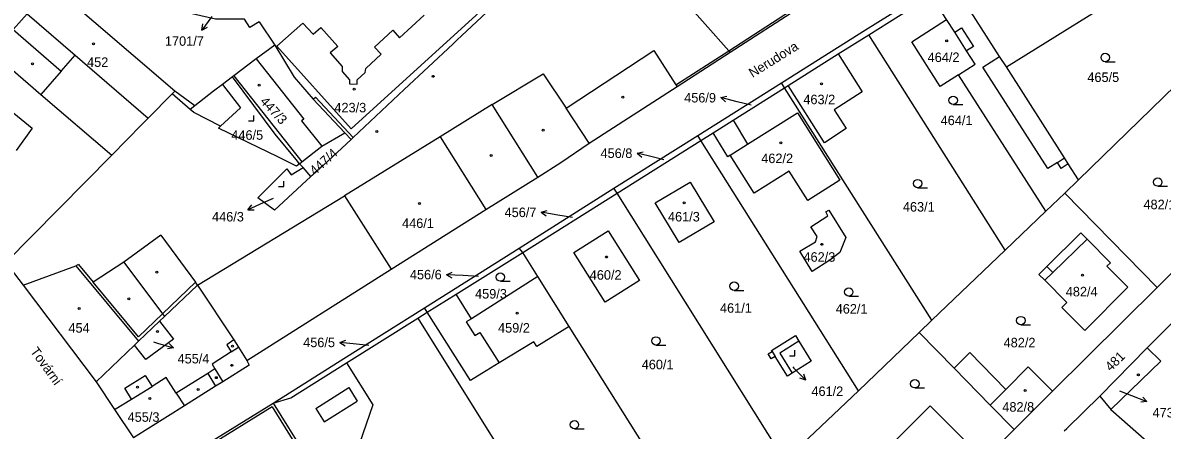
# Model space of a CAD drawing. Extents: x -724107 to -720612, y -1045267 to -1038441.
# Drawn here: x -722654.5 to -722450.8, y -1042616.7 to -1042543.9 of the extents above; entities that cross this region are included whole.
import ezdxf

# ---------------------------------------------------------------- set-up
doc = ezdxf.new("R2010")
doc.units = 0
for name, color, linetype in [('Hranice parcel', 7, 'Continuous'), ('Parcelní čísla', 7, 'Continuous'), ('Pop  PČ popisy', 7, 'Continuous'), ('Vnitřní kresba', 7, 'Continuous'), ('Značky budov', 7, 'Continuous'), ('Značky kultur', 7, 'Continuous')]:
    doc.layers.add(name, color=color, linetype=linetype)

msp = doc.modelspace()

# ---------------------------------------------------------------- linework, layer by layer
at = {"layer": 'Hranice parcel'}
for p, q in [((-722478.67, -1042551.76), (-722449.08, -1042533.33)), ((-722503.28, -1042546.01), (-722492.11, -1042538.97)), ((-722612.25, -1042543.68), (-722609.45, -1042547.87)), ((-722508.72, -1042549.44), (-722503.28, -1042546.01)), ((-722478.91, -1042584.53), (-722503.28, -1042546.01)), ((-722440.48, -1042547.3), (-722465.78, -1042571.94)), ((-722517.65, -1042555.07), (-722508.72, -1042549.44)), ((-722533.85, -1042564.02), (-722518.89, -1042554.57)), ((-722527.53, -1042561.28), (-722518.31, -1042555.49)), ((-722518.31, -1042555.49), (-722518.89, -1042554.57)), ((-722518.31, -1042555.49), (-722517.65, -1042555.07)), ((-722492, -1042597.03), (-722518.31, -1042555.49)), ((-722627.81, -1042556.59), (-722627.34, -1042556.11)), ((-722531.09, -1042563.52), (-722527.53, -1042561.28)), ((-722596.96, -1042563.53), (-722595.82, -1042564.74)), ((-722548.82, -1042573.4), (-722533.85, -1042564.02)), ((-722533.29, -1042564.9), (-722533.85, -1042564.02)), ((-722533.29, -1042564.9), (-722531.09, -1042563.52)), ((-722548.25, -1042574.31), (-722533.29, -1042564.9)), ((-722505.08, -1042609.63), (-722533.29, -1042564.9)), ((-722638.61, -1042567.54), (-722657.54, -1042586.74)), ((-722427.97, -1042567.57), (-722451.72, -1042591.17)), ((-722604.38, -1042569.76), (-722605.01, -1042569.05)), ((-722602.99, -1042571.35), (-722604.38, -1042569.76)), ((-722468.24, -1042574.3), (-722465.78, -1042571.94)), ((-722565.79, -1042584.14), (-722548.82, -1042573.4)), ((-722565.13, -1042584.91), (-722548.25, -1042574.31)), ((-722548.25, -1042574.31), (-722548.82, -1042573.4)), ((-722518.29, -1042622.12), (-722548.25, -1042574.31)), ((-722471.6, -1042577.52), (-722468.24, -1042574.3)), ((-722468.24, -1042574.3), (-722451.72, -1042591.17)), ((-722478.91, -1042584.53), (-722471.6, -1042577.52)), ((-722582.71, -1042594.8), (-722565.79, -1042584.14)), ((-722565.13, -1042584.91), (-722565.79, -1042584.14)), ((-722492, -1042597.03), (-722478.91, -1042584.53)), ((-722577.03, -1042592.37), (-722565.13, -1042584.91)), ((-722562.41, -1042589.24), (-722565.13, -1042584.91)), ((-722657.54, -1042586.74), (-722654.46, -1042590.76)), ((-722556.82, -1042598.13), (-722562.41, -1042589.24)), ((-722654.46, -1042590.76), (-722641.36, -1042608.06)), ((-722582.19, -1042595.61), (-722577.03, -1042592.37)), ((-722451.72, -1042591.17), (-722470.42, -1042609.74)), ((-722596.61, -1042604.66), (-722583.88, -1042596.67)), ((-722583.88, -1042596.67), (-722582.19, -1042595.61)), ((-722583.88, -1042596.67), (-722549.75, -1042651.16)), ((-722582.19, -1042595.61), (-722582.71, -1042594.8)), ((-722633.81, -1042600.79), (-722630.08, -1042597.23)), ((-722533.06, -1042635.92), (-722556.82, -1042598.13)), ((-722494.27, -1042599.21), (-722492, -1042597.03)), ((-722634.53, -1042601.48), (-722633.81, -1042600.79)), ((-722505.08, -1042609.63), (-722494.27, -1042599.21)), ((-722494.27, -1042599.21), (-722488.02, -1042605.61)), ((-722641.36, -1042608.06), (-722634.53, -1042601.48)), ((-722453.48, -1042601.98), (-722461.97, -1042610.62)), ((-722518.29, -1042622.12), (-722505.08, -1042609.63)), ((-722470.42, -1042609.74), (-722477.3, -1042616.58)), ((-722461.97, -1042610.62), (-722459.98, -1042612.99)), ((-722609.77, -1042611.84), (-722603.95, -1042621.17)), ((-722459.98, -1042612.99), (-722446.09, -1042625.16)), ((-722477.3, -1042616.58), (-722502.9, -1042642.03))]:
    msp.add_line(p, q, dxfattribs=at)
for points in [[(-722627.34, -1042556.11), (-722649.23, -1042537.27), (-722653.72, -1042542.28), (-722656.21, -1042545.06), (-722659.92, -1042549.21)], [(-722518.89, -1042554.57), (-722503.83, -1042545.14), (-722488.88, -1042535.76)], [(-722478.67, -1042551.76), (-722479.87, -1042549.87), (-722488.34, -1042536.6)], [(-722471.6, -1042577.52), (-722487.24, -1042553.18), (-722490.49, -1042555.26), (-722495.6, -1042547.26), (-722489.35, -1042543.26), (-722492.11, -1042538.97)], [(-722614.44, -1042604.26), (-722588.64, -1042587.92), (-722571.72, -1042577.26), (-722562.44, -1042571.49), (-722558.33, -1042568.82), (-722553.27, -1042565.37), (-722537.55, -1042555.24), (-722528.06, -1042549.12), (-722515.45, -1042540.99)], [(-722595.82, -1042564.74), (-722595.42, -1042564.36), (-722586.31, -1042555.82), (-722577.63, -1042547.68), (-722576.9, -1042546.99), (-722576.01, -1042546.16), (-722571.61, -1042542.03), (-722570.85, -1042540.16)], [(-722612.25, -1042543.68), (-722613.9, -1042544.73), (-722614.85, -1042543.22), (-722620.06, -1042543.23), (-722626.09, -1042541.86)], [(-722572.81, -1042541.89), (-722595.78, -1042562.85), (-722609.06, -1042548.05), (-722604.44, -1042543.91), (-722602.6, -1042545.92), (-722601.25, -1042544.69), (-722598.2, -1042548.1), (-722599.55, -1042549.25), (-722597.42, -1042551.67), (-722597.41, -1042552.6), (-722596.09, -1042554.06), (-722596.12, -1042554.76), (-722594.74, -1042554.84), (-722594.71, -1042554.07), (-722593.32, -1042552.76), (-722593.2, -1042552.01), (-722590.43, -1042549.47), (-722591.64, -1042548.22), (-722588.35, -1042545.21), (-722587.17, -1042546.54), (-722582.75, -1042542.49)], [(-722609.45, -1042547.87), (-722612.78, -1042550.32), (-722616.78, -1042553.32), (-722617.02, -1042553.5)], [(-722609.45, -1042547.87), (-722605.98, -1042553.6), (-722602.6, -1042557.54), (-722596.96, -1042563.53)], [(-722659.92, -1042549.21), (-722651.25, -1042556.69), (-722638.61, -1042567.54)], [(-722508.72, -1042549.44), (-722504.43, -1042556.18), (-722509.43, -1042559.43), (-722507.29, -1042562.78), (-722511.2, -1042565.32), (-722517.65, -1042555.07)], [(-722465.78, -1042571.94), (-722467.61, -1042569.07), (-722468.28, -1042568.02), (-722478.67, -1042551.76)], [(-722617.02, -1042553.5), (-722618.8, -1042554.88), (-722620.39, -1042556.08), (-722623.75, -1042558.72), (-722627.34, -1042556.11)], [(-722605.01, -1042569.05), (-722605.66, -1042568.31), (-722609.38, -1042563.77), (-722617.02, -1042553.5)], [(-722627.81, -1042556.59), (-722632.07, -1042560.9), (-722633.2, -1042562.06), (-722638.61, -1042567.54)], [(-722605.01, -1042569.05), (-722605.57, -1042569.49), (-722608.93, -1042567.85), (-722619.5, -1042562.69), (-722619.13, -1042562.35), (-722623.95, -1042559.89), (-722624.57, -1042559.36), (-722627.81, -1042556.59)], [(-722527.53, -1042561.28), (-722524.93, -1042565.57), (-722516.02, -1042559.96), (-722508.45, -1042572), (-722514.19, -1042575.62), (-722517.49, -1042570.38), (-722523.78, -1042574.34), (-722528.06, -1042567.54), (-722528.48, -1042567.81), (-722531.09, -1042563.52)], [(-722605.01, -1042569.05), (-722604.61, -1042568.72), (-722601.07, -1042565.9), (-722596.96, -1042563.53)], [(-722595.82, -1042564.74), (-722599.11, -1042567.83), (-722599.36, -1042568.06), (-722602.71, -1042571.13), (-722602.99, -1042571.35)], [(-722602.99, -1042571.35), (-722609.48, -1042577.35), (-722612.48, -1042575.14), (-722607.32, -1042569.97), (-722606.51, -1042571.03), (-722604.38, -1042569.76)], [(-722541.46, -1042576.07), (-722535.18, -1042572.33), (-722530.9, -1042579.44), (-722537.18, -1042583.17), (-722541.46, -1042576.07)], [(-722515.57, -1042584.68), (-722512.79, -1042583), (-722512.47, -1042582.06), (-722513.64, -1042580.33), (-722510.58, -1042578.35), (-722510.94, -1042577.67), (-722510.43, -1042577.37), (-722507.36, -1042582.25), (-722508.46, -1042584.94), (-722510.25, -1042586.31), (-722513.39, -1042588.31), (-722515.57, -1042584.68)], [(-722544.24, -1042589.96), (-722550.4, -1042593.83), (-722556.02, -1042584.92), (-722549.88, -1042581.03), (-722544.24, -1042589.96)], [(-722456.96, -1042591.15), (-722464.67, -1042598.88), (-722468.76, -1042594.76), (-722467.87, -1042593.88), (-722471.81, -1042589.9), (-722472.87, -1042588.84), (-722471.43, -1042587.41), (-722465.37, -1042581.41), (-722464.24, -1042582.55), (-722460.06, -1042586.76), (-722460.7, -1042587.39), (-722456.96, -1042591.15)], [(-722654.46, -1042590.76), (-722645.03, -1042587.31), (-722633.81, -1042600.79)], [(-722562.41, -1042589.24), (-722574.29, -1042596.76), (-722577.03, -1042592.37)], [(-722440.63, -1042588.9), (-722450.76, -1042599.21), (-722453.48, -1042601.98)], [(-722630.08, -1042597.23), (-722629.15, -1042596.34), (-722623.28, -1042590.74), (-722616.79, -1042600.52), (-722615.94, -1042601.87), (-722614.44, -1042604.26)], [(-722609.77, -1042611.84), (-722597.11, -1042603.87), (-722582.71, -1042594.8)], [(-722556.82, -1042598.13), (-722562.6, -1042601.72), (-722563.12, -1042600.89), (-722569.37, -1042604.64), (-722572.45, -1042606.54), (-722574.47, -1042607.78), (-722582.19, -1042595.61)], [(-722630.08, -1042597.23), (-722627.58, -1042600.41), (-722632.49, -1042604.07), (-722634.53, -1042601.48)], [(-722520.56, -1042602.62), (-722520.68, -1042602.43), (-722516.34, -1042599.79), (-722515.75, -1042600.77), (-722513.57, -1042604.35), (-722516.95, -1042606.49), (-722517.82, -1042607.04), (-722519.99, -1042603.53), (-722520.69, -1042603.96), (-722521.26, -1042603.05), (-722520.56, -1042602.62)], [(-722488.02, -1042605.61), (-722485.18, -1042602.79), (-722478.79, -1042609.4), (-722474.79, -1042605.36), (-722470.42, -1042609.74)], [(-722453.48, -1042601.98), (-722451.05, -1042604.36), (-722459.98, -1042612.99)], [(-722614.44, -1042604.26), (-722614.02, -1042605.05), (-722618.77, -1042608.02), (-722620.08, -1042608.84), (-722625.61, -1042612.31), (-722634.69, -1042618.03)], [(-722609.77, -1042611.84), (-722606.61, -1042610.93), (-722596.61, -1042604.66)], [(-722596.61, -1042604.66), (-722591.94, -1042612.14), (-722594.91, -1042620.77), (-722590.65, -1042627.54)], [(-722477.3, -1042616.58), (-722481.57, -1042612.21), (-722488.02, -1042605.61)], [(-722641.36, -1042608.06), (-722638.09, -1042612.99), (-722634.69, -1042618.03)], [(-722468.31, -1042616.81), (-722467.86, -1042616.37), (-722461.97, -1042610.62)], [(-722629.57, -1042624.2), (-722621.9, -1042619.37), (-722609.77, -1042611.84)], [(-722485.56, -1042619.09), (-722494.52, -1042628.03), (-722501.26, -1042621.25), (-722492.31, -1042612.31), (-722485.56, -1042619.09)]]:
    msp.add_lwpolyline(points, dxfattribs=at)
at = {"layer": 'Pop  PČ popisy'}
for p, q in [((-722620.71, -1042542.73), (-722622.47, -1042545.16)), ((-722622.47, -1042545.16), (-722622.29, -1042544.05)), ((-722622.47, -1042545.16), (-722621.48, -1042544.64)), ((-722529.72, -1042557.24), (-722528.63, -1042557)), ((-722526.81, -1042557.97), (-722529.72, -1042557.24)), ((-722529.72, -1042557.24), (-722528.87, -1042557.97)), ((-722524.32, -1042558.58), (-722526.81, -1042557.97)), ((-722544.67, -1042567.18), (-722543.58, -1042566.94)), ((-722541.76, -1042567.91), (-722544.67, -1042567.18)), ((-722544.67, -1042567.18), (-722543.82, -1042567.91)), ((-722539.89, -1042568.37), (-722541.76, -1042567.91)), ((-722611.51, -1042576.06), (-722614.25, -1042577.28)), ((-722609.73, -1042575.26), (-722611.51, -1042576.06)), ((-722614.25, -1042577.28), (-722613.54, -1042576.42)), ((-722614.25, -1042577.28), (-722613.13, -1042577.33)), ((-722561.82, -1042577.73), (-722560.74, -1042577.41)), ((-722558.86, -1042578.25), (-722561.82, -1042577.73)), ((-722561.82, -1042577.73), (-722560.92, -1042578.4)), ((-722556.26, -1042578.69), (-722558.86, -1042578.25)), ((-722578.76, -1042588.9), (-722577.73, -1042588.46)), ((-722575.76, -1042589.06), (-722578.76, -1042588.9)), ((-722578.76, -1042588.9), (-722577.78, -1042589.46)), ((-722573.05, -1042589.22), (-722575.76, -1042589.06)), ((-722597.83, -1042600.99), (-722596.78, -1042600.59)), ((-722631.13, -1042600.89), (-722630.41, -1042601.11)), ((-722630.41, -1042601.11), (-722627.54, -1042601.99)), ((-722627.54, -1042601.99), (-722628.64, -1042602.17)), ((-722627.54, -1042601.99), (-722628.35, -1042601.22)), ((-722594.84, -1042601.3), (-722597.83, -1042600.99)), ((-722597.83, -1042600.99), (-722596.88, -1042601.59)), ((-722592.62, -1042601.53), (-722594.84, -1042601.3)), ((-722516.87, -1042605.39), (-722516.64, -1042605.62)), ((-722516.64, -1042605.62), (-722514.52, -1042607.74)), ((-722514.52, -1042607.74), (-722514.87, -1042606.68)), ((-722514.52, -1042607.74), (-722515.58, -1042607.39)), ((-722458.42, -1042609.63), (-722456.33, -1042610.47)), ((-722456.33, -1042610.47), (-722453.55, -1042611.59)), ((-722453.55, -1042611.59), (-722454.29, -1042610.76)), ((-722453.55, -1042611.59), (-722454.66, -1042611.68))]:
    msp.add_line(p, q, dxfattribs=at)
at = {"layer": 'Vnitřní kresba'}
for p, q in [((-722528.29, -1042548.86), (-722554.67, -1042519.12)), ((-722528.29, -1042548.86), (-722516.09, -1042540.96)), ((-722653.72, -1042542.28), (-722645.16, -1042549.64)), ((-722487.89, -1042545.53), (-722489.35, -1042543.26)), ((-722656.21, -1042545.06), (-722647.62, -1042552.49)), ((-722487.89, -1042545.53), (-722486.68, -1042544.76)), ((-722485.77, -1042548.86), (-722487.89, -1042545.53)), ((-722486.68, -1042544.76), (-722484.55, -1042548.08)), ((-722647.62, -1042552.49), (-722645.16, -1042549.64)), ((-722645.16, -1042549.64), (-722632.07, -1042560.9)), ((-722557.39, -1042559.14), (-722541.69, -1042548.83)), ((-722541.69, -1042548.83), (-722537.73, -1042554.96)), ((-722537.73, -1042554.96), (-722528.29, -1042548.86)), ((-722528.06, -1042549.12), (-722528.29, -1042548.86)), ((-722484.55, -1042548.08), (-722485.77, -1042548.86)), ((-722484.23, -1042551.26), (-722485.77, -1042548.86)), ((-722482.87, -1042551.8), (-722479.87, -1042549.87)), ((-722612.78, -1042550.32), (-722604.25, -1042561.07)), ((-722487.24, -1042553.18), (-722484.23, -1042551.26)), ((-722471.27, -1042569.93), (-722482.87, -1042551.8)), ((-722647.62, -1042552.49), (-722651.25, -1042556.69)), ((-722616.78, -1042553.32), (-722604.61, -1042568.72)), ((-722570.58, -1042558.46), (-722561.48, -1042552.97)), ((-722561.48, -1042552.97), (-722557.39, -1042559.14)), ((-722662.94, -1042554.44), (-722652.82, -1042562.72)), ((-722618.8, -1042554.88), (-722615.59, -1042559.09)), ((-722537.73, -1042554.96), (-722537.55, -1042555.24)), ((-722602.6, -1042557.54), (-722602.19, -1042557.19)), ((-722602.19, -1042557.19), (-722595.42, -1042564.36)), ((-722623.75, -1042558.72), (-722624.57, -1042559.36)), ((-722619.13, -1042562.35), (-722615.59, -1042559.09)), ((-722570.58, -1042558.46), (-722579.9, -1042564.23)), ((-722562.44, -1042571.49), (-722570.58, -1042558.46)), ((-722553.27, -1042565.37), (-722557.39, -1042559.14)), ((-722604.25, -1042561.07), (-722604.65, -1042561.39)), ((-722604.65, -1042561.39), (-722601.07, -1042565.9)), ((-722652.82, -1042562.72), (-722655.66, -1042566.7)), ((-722579.9, -1042564.23), (-722596.98, -1042574.8)), ((-722579.9, -1042564.23), (-722571.72, -1042577.26)), ((-722528.06, -1042567.54), (-722524.93, -1042565.57)), ((-722469.56, -1042568.84), (-722468.28, -1042568.02)), ((-722469.56, -1042568.84), (-722471.27, -1042569.93)), ((-722468.89, -1042569.89), (-722469.56, -1042568.84)), ((-722467.61, -1042569.07), (-722468.89, -1042569.89)), ((-722623.28, -1042590.74), (-722596.98, -1042574.8)), ((-722596.98, -1042574.8), (-722588.64, -1042587.92)), ((-722629.85, -1042581.84), (-722636.41, -1042586.64)), ((-722629.85, -1042581.84), (-722623.65, -1042590.24)), ((-722464.24, -1042582.55), (-722470.36, -1042588.49)), ((-722644.52, -1042587.1), (-722645.03, -1042587.31)), ((-722644.52, -1042587.1), (-722641.94, -1042590.21)), ((-722636.41, -1042586.64), (-722641.94, -1042590.21)), ((-722636.41, -1042586.64), (-722629.5, -1042595.87)), ((-722470.36, -1042588.49), (-722471.81, -1042589.9)), ((-722470.36, -1042588.49), (-722471.43, -1042587.41)), ((-722633.8, -1042600.01), (-722641.94, -1042590.21)), ((-722623.65, -1042590.24), (-722629.5, -1042595.87)), ((-722623.28, -1042590.74), (-722623.65, -1042590.24)), ((-722629.5, -1042595.87), (-722633.8, -1042600.01)), ((-722629.5, -1042595.87), (-722629.15, -1042596.34)), ((-722574.29, -1042596.76), (-722575.22, -1042597.35)), ((-722575.22, -1042597.35), (-722573.72, -1042599.79)), ((-722616.79, -1042600.52), (-722618, -1042601.46)), ((-722573.72, -1042599.79), (-722572.77, -1042599.2)), ((-722572.77, -1042599.2), (-722569.37, -1042604.64)), ((-722515.75, -1042600.77), (-722519.17, -1042602.93)), ((-722617.23, -1042602.69), (-722620.67, -1042604.9)), ((-722618, -1042601.46), (-722617.23, -1042602.69)), ((-722617.23, -1042602.69), (-722615.94, -1042601.87)), ((-722520.56, -1042602.62), (-722519.99, -1042603.53)), ((-722620.67, -1042604.9), (-722620.15, -1042605.75)), ((-722519.17, -1042602.93), (-722516.95, -1042606.49)), ((-722636.29, -1042609.16), (-722632.61, -1042606.89)), ((-722632.61, -1042606.89), (-722631.4, -1042608.87)), ((-722621.43, -1042606.55), (-722627.06, -1042610.07)), ((-722620.15, -1042605.75), (-722621.43, -1042606.55)), ((-722621.43, -1042606.55), (-722620.08, -1042608.84)), ((-722620.15, -1042605.75), (-722618.77, -1042608.02)), ((-722635.08, -1042611.13), (-722631.4, -1042608.87)), ((-722628.85, -1042607.3), (-722631.4, -1042608.87)), ((-722627.06, -1042610.07), (-722628.85, -1042607.3)), ((-722635.08, -1042611.13), (-722636.29, -1042609.16)), ((-722627.06, -1042610.07), (-722625.61, -1042612.31)), ((-722602.12, -1042612.83), (-722596.21, -1042609.08)), ((-722596.21, -1042609.08), (-722594.7, -1042611.5)), ((-722481.57, -1042612.21), (-722478.79, -1042609.4)), ((-722638.09, -1042612.99), (-722635.08, -1042611.13)), ((-722609.93, -1042612.53), (-722621.64, -1042619.8)), ((-722609.93, -1042612.53), (-722604.38, -1042621.43)), ((-722602.12, -1042612.83), (-722600.62, -1042615.19)), ((-722600.62, -1042615.19), (-722594.7, -1042611.5))]:
    msp.add_line(p, q, dxfattribs=at)
at = {"layer": 'Značky budov'}
for centre in [(-722641.87, -1042547.61), (-722489.34, -1042547.11), (-722652.79, -1042551.18), (-722581.12, -1042553.44), (-722612.27, -1042555.02), (-722595.25, -1042555.72), (-722511.73, -1042554.79), (-722547.21, -1042557.18), (-722591.2, -1042563.3), (-722561.48, -1042563.08), (-722518.97, -1042565.35), (-722570.76, -1042567.61), (-722583.59, -1042576.18), (-722536.28, -1042576.07), (-722511.66, -1042583.47), (-722550.16, -1042585.73), (-722630.56, -1042588.46), (-722465.06, -1042588.96), (-722635.54, -1042593.22), (-722644.41, -1042594.92), (-722566.11, -1042595.76), (-722630.4, -1042599.03), (-722616.99, -1042601.67), (-722617.12, -1042605.1), (-722455.08, -1042606.81), (-722634.01, -1042608.98), (-722619.9, -1042607.3), (-722631.81, -1042611.04), (-722623.14, -1042609.44), (-722475.33, -1042609.59)]:
    msp.add_circle(centre, 0.175, dxfattribs=at)
at = {"layer": 'Značky kultur'}
for p, q in [((-722460.99, -1042550.82), (-722459.24, -1042550.82)), ((-722488.18, -1042558.48), (-722486.43, -1042558.48)), ((-722614.17, -1042561.41), (-722613.17, -1042561.41)), ((-722613.17, -1042561.41), (-722613.17, -1042560.41)), ((-722607.81, -1042573.16), (-722607.81, -1042572.16)), ((-722608.81, -1042573.16), (-722607.81, -1042573.16)), ((-722494.53, -1042573.36), (-722492.78, -1042573.36)), ((-722451.61, -1042573.09), (-722449.86, -1042573.09)), ((-722569.13, -1042590.08), (-722567.38, -1042590.08)), ((-722527.33, -1042591.7), (-722525.58, -1042591.7)), ((-722506.85, -1042592.74), (-722505.1, -1042592.74)), ((-722476.09, -1042597.84), (-722474.34, -1042597.84)), ((-722541.31, -1042601.49), (-722539.56, -1042601.49)), ((-722516.46, -1042603.4), (-722516.46, -1042602.4)), ((-722517.46, -1042603.4), (-722516.46, -1042603.4)), ((-722495.03, -1042609.14), (-722493.28, -1042609.14)), ((-722555.89, -1042616.46), (-722554.14, -1042616.46))]:
    msp.add_line(p, q, dxfattribs=at)
for centre in [(-722460.99, -1042550.07), (-722488.18, -1042557.73), (-722494.53, -1042572.61), (-722451.61, -1042572.34), (-722569.13, -1042589.33), (-722527.33, -1042590.95), (-722506.85, -1042591.99), (-722476.09, -1042597.09), (-722541.31, -1042600.74), (-722495.03, -1042608.39), (-722555.89, -1042615.71)]:
    msp.add_circle(centre, 0.75, dxfattribs=at)

# ---------------------------------------------------------------- texts
at = {"layer": 'Parcelní čísla'}
for s, p in [('1701/7', (-722629.09, -1042547.98)), ('464/2', (-722492.74, -1042550.88)), ('452', (-722643.01, -1042551.75)), ('465/5', (-722464.19, -1042554.45)), ('456/9', (-722536.27, -1042558.11)), ('463/2', (-722514.96, -1042558.42)), ('423/3', (-722598.8, -1042559.88)), ('464/1', (-722490.42, -1042562.16)), ('446/5', (-722617.22, -1042564.78)), ('456/8', (-722551.22, -1042568.03)), ('462/2', (-722522.49, -1042568.95)), ('463/1', (-722497.17, -1042577.61)), ('482/1', (-722454.16, -1042577.19)), ('446/3', (-722620.67, -1042579.38)), ('456/7', (-722568.37, -1042578.6)), ('461/3', (-722539.16, -1042579.38)), ('446/1', (-722586.7, -1042580.54)), ('462/3', (-722514.94, -1042586.58)), ('456/6', (-722585.3, -1042589.73)), ('460/2', (-722553.15, -1042589.79)), ('459/3', (-722573.65, -1042593.16)), ('482/4', (-722468.05, -1042592.77)), ('461/1', (-722529.86, -1042595.7)), ('462/1', (-722509.18, -1042595.85)), ('454', (-722646.34, -1042599.26)), ('459/2', (-722569.54, -1042599.25)), ('456/5', (-722604.38, -1042601.85)), ('482/2', (-722479.16, -1042601.88)), ('455/4', (-722626.83, -1042604.76)), ('460/1', (-722543.86, -1042605.8)), ('461/2', (-722513.52, -1042610.58)), ('482/8', (-722479.39, -1042613.38)), ('473/2', (-722452.54, -1042614.41)), ('455/3', (-722635.76, -1042615.19))]:
    msp.add_text(s, height=1.7, dxfattribs=at).set_placement(p)
for s, rotation, p in [('447/3', 313, (-722612.2, -1042558.03)), ('447/4', 42, (-722602.3, -1042571.23)), ('481', 44, (-722460.03, -1042606.29))]:
    msp.add_text(s, height=1.7, rotation=rotation, dxfattribs=at).set_placement(p)
at = {"layer": 'Pop  PČ popisy'}
for s, rotation, p in [('Nerudova', 32, (-722524.04, -1042553.74)), ('Tovární', 306, (-722653.25, -1042602.61))]:
    msp.add_text(s, height=1.7, rotation=rotation, dxfattribs=at).set_placement(p)

doc.saveas('drawing.dxf')
